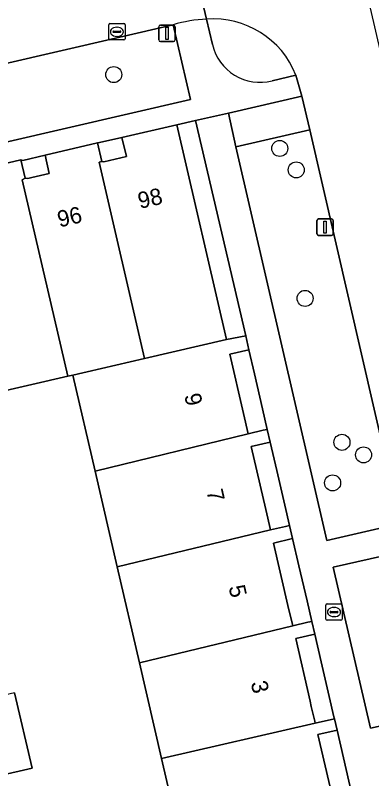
# Model space of a CAD drawing. Extents: x 156412 to 157779, y 382335 to 383768.
# Drawn here: x 157102.02 to 157123.74, y 383067.34 to 383113.91 of the extents above; entities that cross this region are included whole.
import ezdxf

# ---------------------------------------------------------------- set-up
doc = ezdxf.new("R2010")
doc.units = 0
for name, color, linetype in [('IMGEO_Berm_groen', 7, 'Continuous'), ('IMGEO_Boom', 7, 'Continuous'), ('IMGEO_Brandkraan', 7, 'Continuous'), ('IMGEO_Erf', 7, 'Continuous'), ('IMGEO_Kolk', 7, 'Continuous'), ('IMGEO_Lichtmast', 7, 'Continuous'), ('IMGEO_Pand', 7, 'Continuous'), ('IMGEO_Pand_nummerreeks', 7, 'Continuous'), ('IMGEO_Parkeervlak_open', 7, 'Continuous'), ('IMGEO_Rijbaan_lokaal_gesloten', 7, 'Continuous'), ('IMGEO_Verkeerseiland_groen', 7, 'Continuous'), ('IMGEO_Voetpad_open', 7, 'Continuous')]:
    doc.layers.add(name, color=color, linetype=linetype)

msp = doc.modelspace()

# ---------------------------------------------------------------- linework, layer by layer
at = {"layer": 'IMGEO_Berm_groen'}
for points in [[(157113.676, 383113.665), (157114.024, 383112.125)], [(157117.661, 383109.913), (157119.112, 383110.259)]]:
    msp.add_lwpolyline(points, dxfattribs=at)
for centre, radius, start, end in [((157114.099, 383108.298), 5.383, 21.3582, 94.5022), ((157116.924, 383112.798), 2.977, 193.0561, 284.3285)]:
    msp.add_arc(centre, radius, start, end, dxfattribs=at)
at = {"layer": 'IMGEO_Boom'}
for centre in [(157108.016, 383110.286), (157118.134, 383105.785), (157119.138, 383104.474), (157119.675, 383096.64), (157121.923, 383087.86), (157123.237, 383087.095), (157121.353, 383085.383)]:
    msp.add_circle(centre, 0.489, dxfattribs=at)
at = {"layer": 'IMGEO_Brandkraan'}
for p, q in [((157121.011, 383078.008), (157121.863, 383078.008)), ((157120.936, 383077.082), (157120.936, 383077.934)), ((157121.238, 383077.551), (157121.636, 383077.551)), ((157121.424, 383077.788), (157121.449, 383077.788)), ((157121.937, 383077.934), (157121.937, 383077.082)), ((157121.195, 383077.502), (157121.195, 383077.514)), ((157121.633, 383077.465), (157121.235, 383077.465)), ((157121.447, 383077.228), (157121.422, 383077.228)), ((157121.679, 383077.514), (157121.679, 383077.502)), ((157121.863, 383077.008), (157121.011, 383077.008))]:
    msp.add_line(p, q, dxfattribs=at)
for points in [[(157121.011, 383078.008), (157121.863, 383078.008)], [(157120.936, 383077.082), (157120.936, 383077.934)], [(157121.937, 383077.934), (157121.937, 383077.082)], [(157121.863, 383077.008), (157121.011, 383077.008)]]:
    msp.add_lwpolyline(points, dxfattribs=at)
for centre, radius, start, end in [((157121.013, 383077.932), 0.0765, 91.552, 178.448), ((157121.013, 383077.932), 0.0765, 91.552, 178.448), ((157121.861, 383077.932), 0.0765, 1.552, 88.448), ((157121.861, 383077.932), 0.0765, 1.552, 88.448), ((157121.235, 383077.511), 0.0403, 85.8775, 175.7526), ((157121.64, 383077.513), 0.0386, 1.7309, 96.639), ((157121.013, 383077.084), 0.0765, 181.552, 268.448), ((157121.013, 383077.084), 0.0765, 181.552, 268.448), ((157121.232, 383077.501), 0.0366, 178.938, 274.7102), ((157121.636, 383077.508), 0.043, 264.8664, 352.4533), ((157121.861, 383077.084), 0.0765, 271.552, 358.448), ((157121.861, 383077.084), 0.0765, 271.552, 358.448)]:
    msp.add_arc(centre, radius, start, end, dxfattribs=at)
for centre, major_axis, ratio, start_param, end_param in [((157121.423, 383077.508), (-0.387, 0.002), 0.722429, 4.712389, 7.853982), ((157121.448, 383077.508), (-0.39, 0.002), 0.717154, 1.570796, 4.712389)]:
    msp.add_ellipse(centre, major_axis=major_axis, ratio=ratio, start_param=start_param, end_param=end_param, dxfattribs=at)
at = {"layer": 'IMGEO_Erf'}
for points in [[(157111.852, 383107.23), (157114.89, 383094.124), (157116.055, 383094.355), (157112.994, 383107.496)], [(157108.519, 383106.456), (157107.142, 383106.146), (157107.033, 383106.121), (157107.294, 383104.997), (157107.414, 383104.977), (157108.791, 383105.287)], [(157103.847, 383105.376), (157102.474, 383105.055), (157102.351, 383105.092), (157102.612, 383103.968), (157102.732, 383103.948), (157102.87, 383103.979), (157103.017, 383104.013), (157104.091, 383104.258)], [(157116.588, 383092.032), (157116.254, 383093.501), (157115.095, 383093.233), (157115.928, 383089.628), (157116.216, 383088.382), (157117.131, 383088.593), (157117.368, 383088.648), (157117.079, 383089.893)], [(157117.945, 383086.15), (157117.556, 383087.871), (157116.396, 383087.603), (157117.284, 383083.756), (157117.571, 383082.514), (157118.483, 383082.725), (157118.723, 383082.78), (157118.432, 383084.021)], [(157119.294, 383080.319), (157118.914, 383081.986), (157117.755, 383081.718), (157118.634, 383077.914), (157118.922, 383076.667), (157119.851, 383076.882), (157120.082, 383076.935), (157119.793, 383078.182)], [(157120.654, 383074.463), (157120.26, 383076.154), (157119.102, 383075.887), (157119.982, 383072.078), (157120.056, 383071.755), (157120.266, 383070.846), (157120.292, 383070.735), (157121.458, 383071.004), (157121.431, 383071.115), (157121.147, 383072.347)], [(157122.83, 383065.047), (157122.505, 383066.482), (157122.009, 383068.614), (157121.627, 383070.301), (157120.455, 383070.031), (157121.337, 383066.213), (157121.642, 383064.895), (157121.669, 383064.778), (157124.687, 383051.714), (157125.781, 383051.965)]]:
    msp.add_lwpolyline(points, close=True, dxfattribs=at)
for points in [[(157112.289, 383062.697), (157110.931, 383068.575), (157109.585, 383074.402), (157108.233, 383080.257), (157106.881, 383086.105), (157105.529, 383091.96), (157105.216, 383091.888), (157100.55, 383090.81)], [(157101.977, 383072.578), (157103.037, 383067.989), (157100.991, 383067.517)]]:
    msp.add_lwpolyline(points, dxfattribs=at)
at = {"layer": 'IMGEO_Kolk'}
for p, q in [((157107.784, 383113.401), (157108.636, 383113.401)), ((157107.709, 383112.475), (157107.709, 383113.327)), ((157108.011, 383112.944), (157108.409, 383112.944)), ((157108.197, 383113.181), (157108.222, 383113.181)), ((157108.71, 383113.327), (157108.71, 383112.475)), ((157107.968, 383112.895), (157107.968, 383112.907)), ((157108.406, 383112.858), (157108.008, 383112.858)), ((157108.22, 383112.621), (157108.195, 383112.621)), ((157108.452, 383112.907), (157108.452, 383112.895)), ((157108.636, 383112.401), (157107.784, 383112.401))]:
    msp.add_line(p, q, dxfattribs=at)
for points in [[(157107.784, 383113.401), (157108.636, 383113.401)], [(157107.709, 383112.475), (157107.709, 383113.327)], [(157108.71, 383113.327), (157108.71, 383112.475)], [(157108.636, 383112.401), (157107.784, 383112.401)]]:
    msp.add_lwpolyline(points, dxfattribs=at)
for centre, radius, start, end in [((157107.786, 383113.325), 0.0765, 91.552, 178.448), ((157107.786, 383113.325), 0.0765, 91.552, 178.448), ((157108.634, 383113.325), 0.0765, 1.552, 88.448), ((157108.634, 383113.325), 0.0765, 1.552, 88.448), ((157108.008, 383112.904), 0.0403, 85.8775, 175.7526), ((157108.413, 383112.906), 0.0386, 1.7309, 96.639), ((157107.786, 383112.477), 0.0765, 181.552, 268.448), ((157107.786, 383112.477), 0.0765, 181.552, 268.448), ((157108.005, 383112.894), 0.0366, 178.938, 274.7102), ((157108.409, 383112.901), 0.043, 264.8664, 352.4533), ((157108.634, 383112.477), 0.0765, 271.552, 358.448), ((157108.634, 383112.477), 0.0765, 271.552, 358.448)]:
    msp.add_arc(centre, radius, start, end, dxfattribs=at)
for centre, major_axis, ratio, start_param, end_param in [((157108.196, 383112.901), (-0.387, 0.002), 0.722429, 4.712389, 7.853982), ((157108.221, 383112.901), (-0.39, 0.002), 0.717154, 1.570796, 4.712389)]:
    msp.add_ellipse(centre, major_axis=major_axis, ratio=ratio, start_param=start_param, end_param=end_param, dxfattribs=at)
at = {"layer": 'IMGEO_Lichtmast'}
for p, q in [((157110.764, 383112.403), (157110.764, 383113.203)), ((157110.764, 383113.203), (157110.764, 383112.403)), ((157110.864, 383113.303), (157111.654, 383113.303)), ((157111.654, 383113.303), (157110.864, 383113.303)), ((157111.754, 383113.203), (157111.754, 383112.403)), ((157111.754, 383112.403), (157111.754, 383113.203)), ((157111.654, 383112.303), (157110.864, 383112.303)), ((157110.864, 383112.303), (157111.654, 383112.303)), ((157120.399, 383100.584), (157120.399, 383101.384)), ((157120.399, 383101.384), (157120.399, 383100.584)), ((157120.499, 383101.484), (157121.289, 383101.484)), ((157121.289, 383101.484), (157120.499, 383101.484)), ((157121.389, 383101.384), (157121.389, 383100.584)), ((157121.389, 383100.584), (157121.389, 383101.384)), ((157121.289, 383100.484), (157120.499, 383100.484)), ((157120.499, 383100.484), (157121.289, 383100.484))]:
    msp.add_line(p, q, dxfattribs=at)
for points in [[(157111.184, 383113.178), (157111.334, 383113.178), (157111.334, 383112.428), (157111.184, 383112.428), (157111.184, 383113.178)], [(157120.819, 383101.359), (157120.969, 383101.359), (157120.969, 383100.609), (157120.819, 383100.609), (157120.819, 383101.359)]]:
    msp.add_lwpolyline(points, dxfattribs=at)
for centre, start, end in [((157110.864, 383113.203), 90, 180), ((157110.864, 383113.203), 90, 180), ((157111.654, 383113.203), 0, 90), ((157111.654, 383113.203), 360, 90), ((157110.864, 383112.403), 180, 270), ((157110.864, 383112.403), 180, 270), ((157111.654, 383112.403), 270, 0), ((157111.654, 383112.403), 270, 0), ((157120.499, 383101.384), 90, 180), ((157120.499, 383101.384), 90, 180), ((157121.289, 383101.384), 0, 90), ((157121.289, 383101.384), 360, 90), ((157120.499, 383100.584), 180, 270), ((157120.499, 383100.584), 180, 270), ((157121.289, 383100.584), 270, 0), ((157121.289, 383100.584), 270, 0)]:
    msp.add_arc(centre, 0.1, start, end, dxfattribs=at)
at = {"layer": 'IMGEO_Pand'}
for points in [[(157111.852, 383107.23), (157108.519, 383106.456), (157108.791, 383105.287), (157107.414, 383104.977), (157107.294, 383104.997), (157107.122, 383104.953), (157109.883, 383092.967), (157114.89, 383094.124)], [(157107.122, 383104.953), (157107.294, 383104.997), (157107.033, 383106.121), (157103.847, 383105.376), (157104.091, 383104.258), (157103.017, 383104.013), (157102.87, 383103.979), (157102.732, 383103.948), (157102.612, 383103.968), (157102.446, 383103.871), (157105.216, 383091.888), (157105.529, 383091.96), (157109.883, 383092.967)], [(157102.612, 383103.968), (157102.351, 383105.092), (157099.152, 383104.347), (157099.404, 383103.186), (157098.382, 383102.904), (157098.225, 383102.861), (157098.068, 383102.818), (157097.948, 383102.838), (157097.779, 383102.793), (157097.791, 383102.742), (157100.55, 383090.81), (157105.216, 383091.888), (157102.446, 383103.871)], [(157115.095, 383093.233), (157116.254, 383093.501), (157116.055, 383094.355), (157114.89, 383094.124), (157109.883, 383092.967), (157105.529, 383091.96), (157106.881, 383086.105), (157116.216, 383088.382), (157115.928, 383089.628)], [(157117.284, 383083.756), (157116.396, 383087.603), (157117.556, 383087.871), (157117.368, 383088.648), (157117.131, 383088.593), (157116.216, 383088.382), (157106.881, 383086.105), (157108.233, 383080.257), (157117.571, 383082.514)], [(157118.634, 383077.914), (157117.755, 383081.718), (157118.914, 383081.986), (157118.723, 383082.78), (157118.483, 383082.725), (157117.571, 383082.514), (157108.233, 383080.257), (157109.585, 383074.402), (157118.922, 383076.667)], [(157120.26, 383076.154), (157120.082, 383076.935), (157119.851, 383076.882), (157118.922, 383076.667), (157109.585, 383074.402), (157110.931, 383068.575), (157120.292, 383070.735), (157120.266, 383070.846), (157120.056, 383071.755), (157119.982, 383072.078), (157119.102, 383075.887)], [(157101.977, 383072.578), (157099.931, 383072.106), (157100.973, 383067.593), (157100.991, 383067.517), (157103.037, 383067.989)], [(157120.455, 383070.031), (157121.627, 383070.301), (157121.458, 383071.004), (157120.292, 383070.735), (157110.931, 383068.575), (157112.289, 383062.697), (157116.65, 383063.705), (157121.642, 383064.895), (157121.337, 383066.213)]]:
    msp.add_lwpolyline(points, close=True, dxfattribs=at)
at = {"layer": 'IMGEO_Parkeervlak_open'}
for points in [[(157060.303, 383096.66), (157112.702, 383108.776), (157111.64, 383113.323), (157060.221, 383101.436), (157059.229, 383101.169)], [(157115.465, 383105.882), (157119.956, 383106.916), (157119.476, 383108.97), (157115.002, 383107.942)], [(157115.465, 383105.882), (157121.006, 383081.878), (157125.491, 383082.901), (157119.956, 383106.916)]]:
    msp.add_lwpolyline(points, close=True, dxfattribs=at)
at = {"layer": 'IMGEO_Rijbaan_lokaal_gesloten'}
for points in [[(157119.112, 383110.259), (157119.476, 383108.97), (157119.956, 383106.916), (157125.491, 383082.901), (157125.887, 383081.268), (157128.17, 383071.421), (157128.476, 383070.091), (157131.9, 383055.324), (157132.085, 383053.45), (157137.378, 383054.97), (157137.267, 383055.438), (157130.978, 383082.753), (157129.615, 383088.649), (157128.092, 383095.231), (157119.878, 383130.671), (157117.193, 383142.295), (157111.943, 383165.02)], [(157113.676, 383113.665), (157112.31, 383119.46), (157110.356, 383119.021), (157103.506, 383117.395), (157058.93, 383107.216), (157057.442, 383106.88), (157020.538, 383098.341), (156996.709, 383092.854), (156990.825, 383091.499), (156989.432, 383091.085), (156988.056, 383090.676), (156986.228, 383089.867)], [(157113.187, 383119.677), (157112.31, 383119.46), (157113.676, 383113.665)], [(157059.145, 383101.506), (157059.229, 383101.169), (157060.221, 383101.436), (157111.64, 383113.323)]]:
    msp.add_lwpolyline(points, dxfattribs=at)
for centre, radius, start, end in [((157113.895, 383106.131), 7.537, 91.6637, 107.4069), ((157114.099, 383108.298), 5.383, 21.3582, 94.5022)]:
    msp.add_arc(centre, radius, start, end, dxfattribs=at)
at = {"layer": 'IMGEO_Verkeerseiland_groen'}
msp.add_lwpolyline([(157125.887, 383081.268), (157121.39, 383080.245), (157123.668, 383070.429), (157128.17, 383071.421)], close=True, dxfattribs=at)
at = {"layer": 'IMGEO_Voetpad_open'}
for points in [[(157114.024, 383112.125), (157113.676, 383113.665)], [(157111.64, 383113.323), (157112.702, 383108.776), (157060.303, 383096.66), (157057.666, 383096.06), (157055.894, 383095.657), (157056.19, 383094.365), (157057.96, 383094.77), (157061.264, 383095.541), (157062.628, 383095.852), (157065.939, 383096.616), (157067.3, 383096.941), (157070.609, 383097.707), (157071.967, 383098.022), (157075.292, 383098.781), (157079.097, 383099.654), (157082.233, 383100.384), (157084.468, 383100.897)], [(157084.468, 383100.897), (157087.594, 383101.622), (157089.813, 383102.135), (157092.929, 383102.855), (157094.488, 383103.218), (157097.687, 383103.962), (157097.796, 383103.987), (157099.152, 383104.347), (157102.351, 383105.092), (157102.474, 383105.055), (157103.847, 383105.376), (157107.033, 383106.121), (157107.142, 383106.146), (157108.519, 383106.456), (157111.852, 383107.23), (157112.994, 383107.496), (157115.002, 383107.942), (157119.476, 383108.97), (157119.112, 383110.259), (157117.661, 383109.913)], [(157125.491, 383082.901), (157121.006, 383081.878), (157115.465, 383105.882), (157115.002, 383107.942), (157112.994, 383107.496), (157116.055, 383094.355), (157116.254, 383093.501), (157116.588, 383092.032), (157117.079, 383089.893), (157117.368, 383088.648), (157117.556, 383087.871), (157117.945, 383086.15), (157118.432, 383084.021), (157118.723, 383082.78), (157118.914, 383081.986), (157119.294, 383080.319), (157119.793, 383078.182), (157120.082, 383076.935), (157120.26, 383076.154), (157120.654, 383074.463), (157121.147, 383072.347), (157121.431, 383071.115), (157121.458, 383071.004), (157121.627, 383070.301), (157122.009, 383068.614), (157122.505, 383066.482)], [(157128.17, 383071.421), (157123.668, 383070.429), (157121.39, 383080.245), (157125.887, 383081.268)]]:
    msp.add_lwpolyline(points, dxfattribs=at)
for centre, radius, start, end in [((157113.895, 383106.131), 7.537, 91.6637, 107.4069), ((157116.924, 383112.798), 2.977, 193.0561, 284.3285)]:
    msp.add_arc(centre, radius, start, end, dxfattribs=at)

# ---------------------------------------------------------------- texts
at = {"layer": 'IMGEO_Pand_nummerreeks'}
for s, rotation, p in [('98', 12.9775, (157109.612, 383102.094)), ('96', 12.9775, (157104.709, 383100.963)), ('9', 283.0059, (157112.307, 383090.731)), ('7', 283.0083, (157113.657, 383084.885)), ('5', 283.0083, (157115.008, 383079.039)), ('3', 283.0059, (157116.358, 383073.194))]:
    msp.add_text(s, height=1, rotation=rotation, dxfattribs=at).set_placement(p)

doc.saveas('drawing.dxf')
